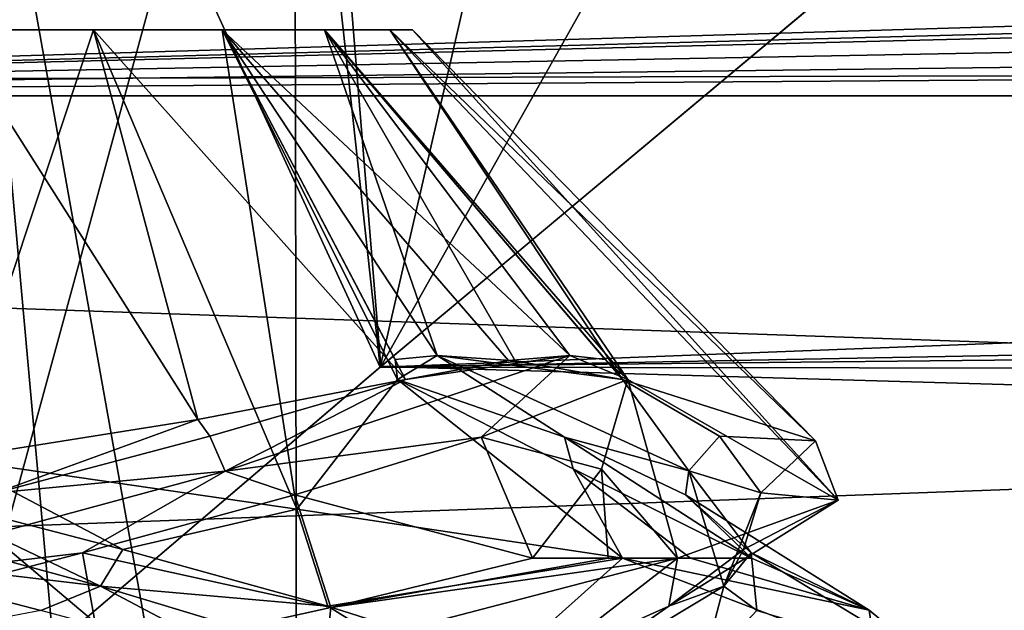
# Model space of a CAD drawing. Header units: millimetres. Extents: x -36.5 to 36.5, y -8.8 to 41.6.
# Tile 306 of 434: x 0.1 to 1.6, y 38.3 to 39.2. Entities that reach past the tile are written whole.
import ezdxf

# ---------------------------------------------------------------- set-up
doc = ezdxf.new("R2010")
doc.units = ezdxf.units.MM
doc.header["$LTSCALE"] = 65.185185
for name, color, linetype in [('164', 7, 'CONTINUOUS'), ('166', 7, 'CONTINUOUS'), ('169', 7, 'CONTINUOUS'), ('232', 7, 'CONTINUOUS'), ('233', 7, 'CONTINUOUS'), ('234', 7, 'CONTINUOUS'), ('235', 7, 'CONTINUOUS'), ('236', 7, 'CONTINUOUS'), ('237', 7, 'CONTINUOUS'), ('238', 7, 'CONTINUOUS'), ('239', 7, 'CONTINUOUS'), ('240', 7, 'CONTINUOUS'), ('3', 7, 'CONTINUOUS'), ('338', 7, 'CONTINUOUS'), ('340', 7, 'CONTINUOUS'), ('375', 7, 'CONTINUOUS'), ('377', 7, 'CONTINUOUS'), ('384', 7, 'CONTINUOUS'), ('386', 7, 'CONTINUOUS'), ('396', 7, 'CONTINUOUS'), ('5', 7, 'CONTINUOUS'), ('511', 7, 'CONTINUOUS'), ('512', 7, 'CONTINUOUS'), ('519', 7, 'CONTINUOUS'), ('520', 7, 'CONTINUOUS'), ('71', 7, 'CONTINUOUS'), ('72', 7, 'CONTINUOUS'), ('73', 7, 'CONTINUOUS'), ('74', 7, 'CONTINUOUS'), ('75', 7, 'CONTINUOUS'), ('76', 7, 'CONTINUOUS'), ('77', 7, 'CONTINUOUS'), ('78', 7, 'CONTINUOUS'), ('79', 7, 'CONTINUOUS'), ('8', 7, 'CONTINUOUS')]:
    doc.layers.add(name, color=color, linetype=linetype)

msp = doc.modelspace()

# ---------------------------------------------------------------- linework, layer by layer
at = {"layer": '164', "color": 7, "linetype": 'CONTINUOUS'}
for points in [[(0, 39.2, -11.7), (0, 39.2, -10.3), (0.2163, 39.2, -10.3343), (0, 39.2, -11.7)], [(0.2163, 39.2, -11.6657), (0, 39.2, -11.7), (0.2163, 39.2, -10.3343), (0.2163, 39.2, -11.6657)], [(0.4114, 39.2, -11.5663), (0.2163, 39.2, -11.6657), (0.4114, 39.2, -10.4337), (0.4114, 39.2, -11.5663)], [(0.4114, 39.2, -10.4337), (0.2163, 39.2, -11.6657), (0.2163, 39.2, -10.3343), (0.4114, 39.2, -10.4337)], [(0.5663, 39.2, -11.4114), (0.4114, 39.2, -11.5663), (0.5663, 39.2, -10.5886), (0.5663, 39.2, -11.4114)], [(0.5663, 39.2, -10.5886), (0.4114, 39.2, -11.5663), (0.4114, 39.2, -10.4337), (0.5663, 39.2, -10.5886)], [(0.6657, 39.2, -11.2163), (0.5663, 39.2, -11.4114), (0.6657, 39.2, -10.7837), (0.6657, 39.2, -11.2163)], [(0.6657, 39.2, -10.7837), (0.5663, 39.2, -11.4114), (0.5663, 39.2, -10.5886), (0.6657, 39.2, -10.7837)], [(0.7, 39.2, -11), (0.6657, 39.2, -11.2163), (0.6657, 39.2, -10.7837), (0.7, 39.2, -11)]]:
    msp.add_3dface(points, dxfattribs=at)
at = {"layer": '166', "color": 7, "linetype": 'CONTINUOUS'}
for points in [[(1.1015, 38.4, -9.9818), (0.5761, 38.3255, -9.6151), (0.5694, 38.2614, -9.6123), (1.1015, 38.4, -9.9818)], [(0.8817, 38.4, -9.7865), (0.5761, 38.3255, -9.6151), (0.9964, 38.4, -9.8787), (0.8817, 38.4, -9.7865)], [(0.9964, 38.4, -9.8787), (0.5761, 38.3255, -9.6151), (1.1015, 38.4, -9.9818), (0.9964, 38.4, -9.8787)], [(1.1213, 38.4, -11.9964), (1.3918, 38.3216, -11.5593), (1.0182, 38.4, -12.1015), (1.1213, 38.4, -11.9964)], [(1.0182, 38.4, -12.1015), (1.3918, 38.3216, -11.5593), (1.4021, 38.2531, -11.533), (1.0182, 38.4, -12.1015)], [(1.2135, 38.4, -11.8817), (1.3918, 38.3216, -11.5593), (1.1213, 38.4, -11.9964), (1.2135, 38.4, -11.8817)], [(0.5761, 38.3255, -9.6151), (0.2287, 38.2487, -9.5175), (0.5694, 38.2614, -9.6123), (0.5761, 38.3255, -9.6151)], [(1.3918, 38.3216, -11.5593), (1.4863, 38.2431, -11.2025), (1.4021, 38.2531, -11.533), (1.3918, 38.3216, -11.5593)]]:
    msp.add_3dface(points, dxfattribs=at)
at = {"layer": '169', "color": 7, "linetype": 'CONTINUOUS'}
for points in [[(0.2163, 39.2, -10.3343), (0, 39.2, -10.3), (0.3746, 38.61, -9.7656), (0.2163, 39.2, -10.3343)], [(0, 39.2, -10.3), (0, 38.5506, -9.6506), (0.3746, 38.61, -9.7656), (0, 39.2, -10.3)], [(0, 39.2, -11.7), (0.2163, 39.2, -11.6657), (0, 38.5506, -12.3494), (0, 39.2, -11.7)], [(0, 38.5506, -12.3494), (0.2163, 39.2, -11.6657), (0.5245, 38.4745, -12.3255), (0, 38.5506, -12.3494)], [(0.2163, 39.2, -11.6657), (0.4114, 39.2, -11.5663), (0.5245, 38.4745, -12.3255), (0.2163, 39.2, -11.6657)], [(0.4114, 39.2, -10.4337), (0.2163, 39.2, -10.3343), (0.689, 38.6706, -9.9819), (0.4114, 39.2, -10.4337)], [(0.689, 38.6706, -9.9819), (0.2163, 39.2, -10.3343), (0.3746, 38.61, -9.7656), (0.689, 38.6706, -9.9819)], [(0.4114, 39.2, -11.5663), (0.5663, 39.2, -11.4114), (0.7374, 38.7067, -11.9382), (0.4114, 39.2, -11.5663)], [(0.5245, 38.4745, -12.3255), (0.4114, 39.2, -11.5663), (0.6769, 38.6706, -12.0262), (0.5245, 38.4745, -12.3255)], [(0.6769, 38.6706, -12.0262), (0.4114, 39.2, -11.5663), (0.6737, 38.7008, -11.9921), (0.6769, 38.6706, -12.0262)], [(0.6737, 38.7008, -11.9921), (0.4114, 39.2, -11.5663), (0.7374, 38.7067, -11.9382), (0.6737, 38.7008, -11.9921)], [(0.5663, 39.2, -10.5886), (0.4114, 39.2, -10.4337), (0.9382, 38.7067, -10.2626), (0.5663, 39.2, -10.5886)], [(0.9382, 38.7067, -10.2626), (0.4114, 39.2, -10.4337), (0.8455, 38.6991, -10.1472), (0.9382, 38.7067, -10.2626)], [(0.8455, 38.6991, -10.1472), (0.4114, 39.2, -10.4337), (0.689, 38.6706, -9.9819), (0.8455, 38.6991, -10.1472)], [(0.5663, 39.2, -11.4114), (0.6657, 39.2, -11.2163), (1.0181, 38.6706, -11.689), (0.5663, 39.2, -11.4114)], [(0.7374, 38.7067, -11.9382), (0.5663, 39.2, -11.4114), (0.8553, 38.6988, -11.8434), (0.7374, 38.7067, -11.9382)], [(0.8553, 38.6988, -11.8434), (0.5663, 39.2, -11.4114), (1.0181, 38.6706, -11.689), (0.8553, 38.6988, -11.8434)], [(0.6657, 39.2, -10.7837), (0.5663, 39.2, -10.5886), (1.0262, 38.6706, -10.3231), (0.6657, 39.2, -10.7837)], [(1.0262, 38.6706, -10.3231), (0.5663, 39.2, -10.5886), (0.9918, 38.7009, -10.326), (1.0262, 38.6706, -10.3231)], [(0.9918, 38.7009, -10.326), (0.5663, 39.2, -10.5886), (0.9382, 38.7067, -10.2626), (0.9918, 38.7009, -10.326)], [(0.6657, 39.2, -11.2163), (0.7, 39.2, -11), (1.3105, 38.5776, -11.1769), (0.6657, 39.2, -11.2163)], [(1.0181, 38.6706, -11.689), (0.6657, 39.2, -11.2163), (1.3105, 38.5776, -11.1769), (1.0181, 38.6706, -11.689)], [(0.7, 39.2, -11), (0.6657, 39.2, -10.7837), (1.3447, 38.4881, -10.5696), (0.7, 39.2, -11)], [(1.3447, 38.4881, -10.5696), (0.6657, 39.2, -10.7837), (1.0262, 38.6706, -10.3231), (1.3447, 38.4881, -10.5696)], [(1.3105, 38.5776, -11.1769), (0.7, 39.2, -11), (1.3447, 38.4881, -10.5696), (1.3105, 38.5776, -11.1769)], [(1.0182, 38.4, -12.1015), (0.5245, 38.4745, -12.3255), (0.6769, 38.6706, -12.0262), (1.0182, 38.4, -12.1015)], [(0.9434, 38.5351, -11.9864), (1.0182, 38.4, -12.1015), (0.6769, 38.6706, -12.0262), (0.9434, 38.5351, -11.9864)], [(0.9864, 38.535, -10.0565), (1.1015, 38.4, -9.9818), (1.0262, 38.6706, -10.3231), (0.9864, 38.535, -10.0565)], [(1.1015, 38.4, -9.9818), (1.3447, 38.4881, -10.5696), (1.0262, 38.6706, -10.3231), (1.1015, 38.4, -9.9818)], [(0.8817, 38.4, -9.7865), (0.9964, 38.4, -9.8787), (0.9864, 38.535, -10.0565), (0.8817, 38.4, -9.7865)], [(1.2135, 38.4, -11.8817), (1.1213, 38.4, -11.9964), (0.9434, 38.5351, -11.9864), (1.2135, 38.4, -11.8817)], [(1.1213, 38.4, -11.9964), (1.0182, 38.4, -12.1015), (0.9434, 38.5351, -11.9864), (1.1213, 38.4, -11.9964)], [(0.9964, 38.4, -9.8787), (1.1015, 38.4, -9.9818), (0.9864, 38.535, -10.0565), (0.9964, 38.4, -9.8787)]]:
    msp.add_3dface(points, dxfattribs=at)
at = {"layer": '232', "color": 7, "linetype": 'CONTINUOUS'}
msp.add_3dface([(0.1368, 38.3208, -12.2217), (-0.235, 38.2501, -12.4815), (-0.1998, 38.4082, -12.213), (0.1368, 38.3208, -12.2217)], dxfattribs=at)
at = {"layer": '233', "color": 7, "linetype": 'CONTINUOUS'}
for points in [[(-0.1998, 38.4082, -12.213), (-0.4158, 38.532, -12.1185), (0.2271, 38.3578, -12.1715), (-0.1998, 38.4082, -12.213)], [(0.2271, 38.3578, -12.1715), (-0.4158, 38.532, -12.1185), (-0.0685, 38.499, -12.2275), (0.2271, 38.3578, -12.1715)], [(0.261, 38.4132, -12.2013), (0.2271, 38.3578, -12.1715), (-0.0685, 38.499, -12.2275), (0.261, 38.4132, -12.2013)], [(0.1368, 38.3208, -12.2217), (-0.1998, 38.4082, -12.213), (0.2271, 38.3578, -12.1715), (0.1368, 38.3208, -12.2217)], [(0.5716, 38.3273, -12.0884), (0.2271, 38.3578, -12.1715), (0.261, 38.4132, -12.2013), (0.5716, 38.3273, -12.0884)], [(0.4632, 38.2333, -12.1388), (0.1368, 38.3208, -12.2217), (0.2271, 38.3578, -12.1715), (0.4632, 38.2333, -12.1388)], [(0.4632, 38.2333, -12.1388), (0.2271, 38.3578, -12.1715), (0.8036, 38.1836, -11.8821), (0.4632, 38.2333, -12.1388)], [(0.8036, 38.1836, -11.8821), (0.2271, 38.3578, -12.1715), (0.5716, 38.3273, -12.0884), (0.8036, 38.1836, -11.8821)], [(0.8408, 38.2415, -11.8968), (0.8036, 38.1836, -11.8821), (0.5716, 38.3273, -12.0884), (0.8408, 38.2415, -11.8968)]]:
    msp.add_3dface(points, dxfattribs=at)
at = {"layer": '234', "color": 7, "linetype": 'CONTINUOUS'}
for points in [[(0, 38.5506, -12.3494), (0.261, 38.4132, -12.2013), (-0.0685, 38.499, -12.2275), (0, 38.5506, -12.3494)], [(0, 38.5506, -12.3494), (0.5245, 38.4745, -12.3255), (0.261, 38.4132, -12.2013), (0, 38.5506, -12.3494)], [(0.5245, 38.4745, -12.3255), (0.5716, 38.3273, -12.0884), (0.261, 38.4132, -12.2013), (0.5245, 38.4745, -12.3255)], [(0.5245, 38.4745, -12.3255), (1.0182, 38.4, -12.1015), (0.5716, 38.3273, -12.0884), (0.5245, 38.4745, -12.3255)], [(1.0182, 38.4, -12.1015), (0.8408, 38.2415, -11.8968), (0.5716, 38.3273, -12.0884), (1.0182, 38.4, -12.1015)], [(1.0182, 38.4, -12.1015), (1.4021, 38.2531, -11.533), (0.8408, 38.2415, -11.8968), (1.0182, 38.4, -12.1015)]]:
    msp.add_3dface(points, dxfattribs=at)
at = {"layer": '235', "color": 7, "linetype": 'CONTINUOUS'}
for points in [[(0.9434, 38.5351, -11.9864), (0.6769, 38.6706, -12.0262), (0.93, 38.5832, -11.804), (0.9434, 38.5351, -11.9864)], [(1.2135, 38.4, -11.8817), (0.9434, 38.5351, -11.9864), (0.93, 38.5832, -11.804), (1.2135, 38.4, -11.8817)], [(1.1133, 38.4957, -11.5215), (1.2135, 38.4, -11.8817), (0.93, 38.5832, -11.804), (1.1133, 38.4957, -11.5215)], [(1.3918, 38.3216, -11.5593), (1.2135, 38.4, -11.8817), (1.1133, 38.4957, -11.5215), (1.3918, 38.3216, -11.5593)], [(1.213, 38.4082, -11.1998), (1.3918, 38.3216, -11.5593), (1.1133, 38.4957, -11.5215), (1.213, 38.4082, -11.1998)], [(1.4863, 38.2431, -11.2025), (1.3918, 38.3216, -11.5593), (1.213, 38.4082, -11.1998), (1.4863, 38.2431, -11.2025)], [(1.2217, 38.3208, -10.8632), (1.4863, 38.2431, -11.2025), (1.213, 38.4082, -11.1998), (1.2217, 38.3208, -10.8632)]]:
    msp.add_3dface(points, dxfattribs=at)
at = {"layer": '236', "color": 7, "linetype": 'CONTINUOUS'}
for points in [[(0.6769, 38.6706, -12.0262), (0.6737, 38.7008, -11.9921), (0.7374, 38.7067, -11.9382), (0.6769, 38.6706, -12.0262)], [(0.6769, 38.6706, -12.0262), (0.7374, 38.7067, -11.9382), (0.93, 38.5832, -11.804), (0.6769, 38.6706, -12.0262)], [(0.7374, 38.7067, -11.9382), (0.8553, 38.6988, -11.8434), (1.0181, 38.6706, -11.689), (0.7374, 38.7067, -11.9382)], [(0.7374, 38.7067, -11.9382), (1.0181, 38.6706, -11.689), (1.1185, 38.5321, -11.4159), (0.7374, 38.7067, -11.9382)], [(0.93, 38.5832, -11.804), (0.7374, 38.7067, -11.9382), (1.1185, 38.5321, -11.4159), (0.93, 38.5832, -11.804)], [(1.1185, 38.5321, -11.4159), (1.0181, 38.6706, -11.689), (1.1649, 38.5848, -11.3929), (1.1185, 38.5321, -11.4159)], [(1.1133, 38.4957, -11.5215), (0.93, 38.5832, -11.804), (1.1185, 38.5321, -11.4159), (1.1133, 38.4957, -11.5215)], [(1.2275, 38.499, -11.0685), (1.1185, 38.5321, -11.4159), (1.1649, 38.5848, -11.3929), (1.2275, 38.499, -11.0685)], [(1.213, 38.4082, -11.1998), (1.1133, 38.4957, -11.5215), (1.1185, 38.5321, -11.4159), (1.213, 38.4082, -11.1998)], [(1.213, 38.4082, -11.1998), (1.1185, 38.5321, -11.4159), (1.1715, 38.3578, -10.773), (1.213, 38.4082, -11.1998)], [(1.1715, 38.3578, -10.773), (1.1185, 38.5321, -11.4159), (1.2275, 38.499, -11.0685), (1.1715, 38.3578, -10.773)], [(1.2013, 38.4132, -10.739), (1.1715, 38.3578, -10.773), (1.2275, 38.499, -11.0685), (1.2013, 38.4132, -10.739)], [(1.0884, 38.3273, -10.4284), (1.1715, 38.3578, -10.773), (1.2013, 38.4132, -10.739), (1.0884, 38.3273, -10.4284)], [(1.2217, 38.3208, -10.8632), (1.213, 38.4082, -11.1998), (1.1715, 38.3578, -10.773), (1.2217, 38.3208, -10.8632)], [(1.1388, 38.2333, -10.5368), (1.1715, 38.3578, -10.773), (0.8822, 38.1836, -10.1965), (1.1388, 38.2333, -10.5368)], [(0.8822, 38.1836, -10.1965), (1.1715, 38.3578, -10.773), (1.0884, 38.3273, -10.4284), (0.8822, 38.1836, -10.1965)], [(1.1388, 38.2333, -10.5368), (1.2217, 38.3208, -10.8632), (1.1715, 38.3578, -10.773), (1.1388, 38.2333, -10.5368)], [(0.8968, 38.2415, -10.1592), (0.8822, 38.1836, -10.1965), (1.0884, 38.3273, -10.4284), (0.8968, 38.2415, -10.1592)]]:
    msp.add_3dface(points, dxfattribs=at)
at = {"layer": '237', "color": 7, "linetype": 'CONTINUOUS'}
for points in [[(1.0181, 38.6706, -11.689), (1.3105, 38.5776, -11.1769), (1.1649, 38.5848, -11.3929), (1.0181, 38.6706, -11.689)], [(1.3105, 38.5776, -11.1769), (1.2275, 38.499, -11.0685), (1.1649, 38.5848, -11.3929), (1.3105, 38.5776, -11.1769)], [(1.3105, 38.5776, -11.1769), (1.3447, 38.4881, -10.5696), (1.2275, 38.499, -11.0685), (1.3105, 38.5776, -11.1769)], [(1.3447, 38.4881, -10.5696), (1.2013, 38.4132, -10.739), (1.2275, 38.499, -11.0685), (1.3447, 38.4881, -10.5696)], [(1.3447, 38.4881, -10.5696), (1.1015, 38.4, -9.9818), (1.0884, 38.3273, -10.4284), (1.3447, 38.4881, -10.5696)], [(1.3447, 38.4881, -10.5696), (1.0884, 38.3273, -10.4284), (1.2013, 38.4132, -10.739), (1.3447, 38.4881, -10.5696)], [(1.1015, 38.4, -9.9818), (0.5694, 38.2614, -9.6123), (0.8968, 38.2415, -10.1592), (1.1015, 38.4, -9.9818)], [(1.1015, 38.4, -9.9818), (0.8968, 38.2415, -10.1592), (1.0884, 38.3273, -10.4284), (1.1015, 38.4, -9.9818)]]:
    msp.add_3dface(points, dxfattribs=at)
at = {"layer": '238', "color": 7, "linetype": 'CONTINUOUS'}
for points in [[(0.9864, 38.535, -10.0565), (1.0262, 38.6706, -10.3231), (0.804, 38.5832, -10.07), (0.9864, 38.535, -10.0565)], [(0.5215, 38.4957, -9.8867), (0.8817, 38.4, -9.7865), (0.804, 38.5832, -10.07), (0.5215, 38.4957, -9.8867)], [(0.8817, 38.4, -9.7865), (0.9864, 38.535, -10.0565), (0.804, 38.5832, -10.07), (0.8817, 38.4, -9.7865)], [(0.1998, 38.4082, -9.787), (0.5761, 38.3255, -9.6151), (0.5215, 38.4957, -9.8867), (0.1998, 38.4082, -9.787)], [(0.5761, 38.3255, -9.6151), (0.8817, 38.4, -9.7865), (0.5215, 38.4957, -9.8867), (0.5761, 38.3255, -9.6151)], [(-0.1368, 38.3208, -9.7783), (0.2287, 38.2487, -9.5175), (0.1998, 38.4082, -9.787), (-0.1368, 38.3208, -9.7783)], [(0.2287, 38.2487, -9.5175), (0.5761, 38.3255, -9.6151), (0.1998, 38.4082, -9.787), (0.2287, 38.2487, -9.5175)]]:
    msp.add_3dface(points, dxfattribs=at)
at = {"layer": '239', "color": 7, "linetype": 'CONTINUOUS'}
for points in [[(0.9382, 38.7067, -10.2626), (0.689, 38.6706, -9.9819), (0.4158, 38.532, -9.8815), (0.9382, 38.7067, -10.2626)], [(0.804, 38.5832, -10.07), (0.9382, 38.7067, -10.2626), (0.4158, 38.532, -9.8815), (0.804, 38.5832, -10.07)], [(0.9382, 38.7067, -10.2626), (0.8455, 38.6991, -10.1472), (0.689, 38.6706, -9.9819), (0.9382, 38.7067, -10.2626)], [(1.0262, 38.6706, -10.3231), (0.9382, 38.7067, -10.2626), (0.804, 38.5832, -10.07), (1.0262, 38.6706, -10.3231)], [(1.0262, 38.6706, -10.3231), (0.9918, 38.7009, -10.326), (0.9382, 38.7067, -10.2626), (1.0262, 38.6706, -10.3231)], [(0.4158, 38.532, -9.8815), (0.689, 38.6706, -9.9819), (0.3929, 38.5848, -9.8351), (0.4158, 38.532, -9.8815)], [(0.0685, 38.499, -9.7725), (0.4158, 38.532, -9.8815), (0.3929, 38.5848, -9.8351), (0.0685, 38.499, -9.7725)], [(0.5215, 38.4957, -9.8867), (0.804, 38.5832, -10.07), (0.4158, 38.532, -9.8815), (0.5215, 38.4957, -9.8867)], [(0.1998, 38.4082, -9.787), (0.4158, 38.532, -9.8815), (-0.2271, 38.3578, -9.8285), (0.1998, 38.4082, -9.787)], [(-0.2271, 38.3578, -9.8285), (0.4158, 38.532, -9.8815), (0.0685, 38.499, -9.7725), (-0.2271, 38.3578, -9.8285)], [(0.1998, 38.4082, -9.787), (0.5215, 38.4957, -9.8867), (0.4158, 38.532, -9.8815), (0.1998, 38.4082, -9.787)], [(-0.1368, 38.3208, -9.7783), (0.1998, 38.4082, -9.787), (-0.2271, 38.3578, -9.8285), (-0.1368, 38.3208, -9.7783)]]:
    msp.add_3dface(points, dxfattribs=at)
at = {"layer": '240', "color": 7, "linetype": 'CONTINUOUS'}
for points in [[(0.689, 38.6706, -9.9819), (0.3746, 38.61, -9.7656), (0.3929, 38.5848, -9.8351), (0.689, 38.6706, -9.9819)], [(0.3746, 38.61, -9.7656), (0, 38.5506, -9.6506), (0.0685, 38.499, -9.7725), (0.3746, 38.61, -9.7656)], [(0.3746, 38.61, -9.7656), (0.0685, 38.499, -9.7725), (0.3929, 38.5848, -9.8351), (0.3746, 38.61, -9.7656)]]:
    msp.add_3dface(points, dxfattribs=at)
at = {"layer": '3', "color": 7, "linetype": 'CONTINUOUS'}
for points in [[(0, 39.2, 10.3), (0, 39.2, 11.7), (0.2163, 39.2, 11.6657), (0, 39.2, 10.3)], [(0.2163, 39.2, 10.3343), (0, 39.2, 10.3), (0.2163, 39.2, 11.6657), (0.2163, 39.2, 10.3343)], [(0.4114, 39.2, 10.4337), (0.2163, 39.2, 10.3343), (0.4114, 39.2, 11.5663), (0.4114, 39.2, 10.4337)], [(0.4114, 39.2, 11.5663), (0.2163, 39.2, 10.3343), (0.2163, 39.2, 11.6657), (0.4114, 39.2, 11.5663)], [(0.5663, 39.2, 10.5886), (0.4114, 39.2, 10.4337), (0.5663, 39.2, 11.4114), (0.5663, 39.2, 10.5886)], [(0.5663, 39.2, 11.4114), (0.4114, 39.2, 10.4337), (0.4114, 39.2, 11.5663), (0.5663, 39.2, 11.4114)], [(0.6657, 39.2, 10.7837), (0.5663, 39.2, 10.5886), (0.6657, 39.2, 11.2163), (0.6657, 39.2, 10.7837)], [(0.6657, 39.2, 11.2163), (0.5663, 39.2, 10.5886), (0.5663, 39.2, 11.4114), (0.6657, 39.2, 11.2163)], [(0.7, 39.2, 11), (0.6657, 39.2, 10.7837), (0.6657, 39.2, 11.2163), (0.7, 39.2, 11)]]:
    msp.add_3dface(points, dxfattribs=at)
at = {"layer": '338', "color": 7, "linetype": 'CONTINUOUS'}
for points in [[(19.8, 40.1555, -14.5329), (19.8, 39.1784, -15.0297), (-9.3, 40.0187, -14.6272), (19.8, 40.1555, -14.5329)], [(-9.3, 40.0187, -14.6272), (19.8, 39.1784, -15.0297), (-9.3, 39.1012, -15.0538), (-9.3, 40.0187, -14.6272)], [(19.8, 39.1784, -15.0297), (19.8, 38.1, -15.2), (-9.3, 39.1012, -15.0538), (19.8, 39.1784, -15.0297)], [(19.8, 38.1, -15.2), (-9.3, 38.1, -15.2), (-9.3, 39.1012, -15.0538), (19.8, 38.1, -15.2)]]:
    msp.add_3dface(points, dxfattribs=at)
at = {"layer": '340', "color": 7, "linetype": 'CONTINUOUS'}
for points in [[(19.8, 39.1784, 15.0297), (19.8, 40.1555, 14.5329), (-9.3, 40.0187, 14.6272), (19.8, 39.1784, 15.0297)], [(-9.3, 39.1012, 15.0538), (19.8, 39.1784, 15.0297), (-9.3, 40.0187, 14.6272), (-9.3, 39.1012, 15.0538)], [(-9.3, 38.1, 15.2), (19.8, 38.1, 15.2), (19.8, 39.1784, 15.0297), (-9.3, 38.1, 15.2)], [(-9.3, 38.1, 15.2), (19.8, 39.1784, 15.0297), (-9.3, 39.1012, 15.0538), (-9.3, 38.1, 15.2)]]:
    msp.add_3dface(points, dxfattribs=at)
at = {"layer": '375', "color": 7, "linetype": 'CONTINUOUS'}
for points in [[(31.5166, 40.1, -0.65), (32.1084, 40.0103, -0.65), (-1.9111, 39.1, -0.65), (31.5166, 40.1, -0.65)], [(-1.9111, 40.1, -0.65), (31.5166, 40.1, -0.65), (-1.9111, 39.1, -0.65), (-1.9111, 40.1, -0.65)], [(32.1084, 40.0103, -0.65), (32.2754, 39.9506, -0.65), (-1.9111, 39.1, -0.65), (32.1084, 40.0103, -0.65)], [(32.2754, 39.9506, -0.65), (32.6563, 39.7443, -0.65), (-1.9111, 39.1, -0.65), (32.2754, 39.9506, -0.65)], [(32.6563, 39.7443, -0.65), (32.9211, 39.5262, -0.65), (-1.9111, 39.1, -0.65), (32.6563, 39.7443, -0.65)], [(32.9211, 39.5262, -0.65), (33.0889, 39.3387, -0.65), (-1.9111, 39.1, -0.65), (32.9211, 39.5262, -0.65)], [(-1.9111, 39.1, -0.65), (33.0889, 39.3387, -0.65), (33.0889, 39.1, -0.65), (-1.9111, 39.1, -0.65)]]:
    msp.add_3dface(points, dxfattribs=at)
at = {"layer": '377', "color": 7, "linetype": 'CONTINUOUS'}
for points in [[(31.5166, 40.1, 0.65), (-1.9111, 40.1, 0.65), (33.0889, 39.1, 0.65), (31.5166, 40.1, 0.65)], [(-1.9111, 40.1, 0.65), (-1.9111, 39.1, 0.65), (33.0889, 39.1, 0.65), (-1.9111, 40.1, 0.65)]]:
    msp.add_3dface(points, dxfattribs=at)
at = {"layer": '384', "color": 7, "linetype": 'CONTINUOUS'}
for points in [[(12.9446, 39.3975, -13.2566), (1.3006, 39.2322, -13.3832), (13.2623, 39.176, -13.4205), (12.9446, 39.3975, -13.2566)], [(1.3006, 39.2322, -13.3832), (0.6507, 38.6893, -13.6458), (13.2623, 39.176, -13.4205), (1.3006, 39.2322, -13.3832)], [(13.2623, 39.176, -13.4205), (0.6507, 38.6893, -13.6458), (13.5221, 38.932, -13.5533), (13.2623, 39.176, -13.4205)], [(13.5221, 38.932, -13.5533), (0.6507, 38.6893, -13.6458), (13.7168, 38.6712, -13.6513), (13.5221, 38.932, -13.5533)], [(0.6507, 38.6893, -13.6458), (0, 38.1349, -13.7343), (13.7168, 38.6712, -13.6513), (0.6507, 38.6893, -13.6458)], [(0, 38.1349, -13.7343), (13.8933, 38.1349, -13.7343), (13.7168, 38.6712, -13.6513), (0, 38.1349, -13.7343)]]:
    msp.add_3dface(points, dxfattribs=at)
at = {"layer": '386', "color": 7, "linetype": 'CONTINUOUS'}
for points in [[(19.8, 39.526, 13.137), (19.8, 38.8881, 13.5728), (1.3044, 39.2353, 13.3811), (19.8, 39.526, 13.137)], [(1.3044, 39.2353, 13.3811), (19.8, 38.8881, 13.5728), (0.652, 38.6904, 13.6455), (1.3044, 39.2353, 13.3811)], [(19.8, 38.8881, 13.5728), (19.8, 38.1349, 13.7343), (0.652, 38.6904, 13.6455), (19.8, 38.8881, 13.5728)], [(19.8, 38.1349, 13.7343), (0, 38.1349, 13.7343), (0.652, 38.6904, 13.6455), (19.8, 38.1349, 13.7343)]]:
    msp.add_3dface(points, dxfattribs=at)
at = {"layer": '396', "color": 7, "linetype": 'CONTINUOUS'}
for points in [[(-1.9111, 39.1, 0.65), (-1.9111, 39.1, -0.65), (33.0889, 39.1, -0.65), (-1.9111, 39.1, 0.65)], [(33.0889, 39.1, 0.65), (-1.9111, 39.1, 0.65), (33.0889, 39.1, -0.65), (33.0889, 39.1, 0.65)]]:
    msp.add_3dface(points, dxfattribs=at)
at = {"layer": '5', "color": 7, "linetype": 'CONTINUOUS'}
for points in [[(1.1015, 38.4, 12.0182), (0.5761, 38.3255, 12.3849), (0.5694, 38.2614, 12.3877), (1.1015, 38.4, 12.0182)], [(0.8817, 38.4, 12.2135), (0.5761, 38.3255, 12.3849), (0.9964, 38.4, 12.1213), (0.8817, 38.4, 12.2135)], [(0.9964, 38.4, 12.1213), (0.5761, 38.3255, 12.3849), (1.1015, 38.4, 12.0182), (0.9964, 38.4, 12.1213)], [(1.1213, 38.4, 10.0036), (1.3918, 38.3216, 10.4407), (1.0182, 38.4, 9.8985), (1.1213, 38.4, 10.0036)], [(1.0182, 38.4, 9.8985), (1.3918, 38.3216, 10.4407), (1.4021, 38.2531, 10.467), (1.0182, 38.4, 9.8985)], [(1.2135, 38.4, 10.1183), (1.3918, 38.3216, 10.4407), (1.1213, 38.4, 10.0036), (1.2135, 38.4, 10.1183)], [(0.5761, 38.3255, 12.3849), (0.2287, 38.2487, 12.4825), (0.5694, 38.2614, 12.3877), (0.5761, 38.3255, 12.3849)], [(1.3918, 38.3216, 10.4407), (1.4863, 38.2431, 10.7975), (1.4021, 38.2531, 10.467), (1.3918, 38.3216, 10.4407)]]:
    msp.add_3dface(points, dxfattribs=at)
at = {"layer": '511', "color": 7, "linetype": 'CONTINUOUS'}
for points in [[(0, 38.1349, 13.7343), (-0.4433, 40.1, 13.6634), (0.5366, 40.1, 13.6459), (0, 38.1349, 13.7343)], [(0.652, 38.6904, 13.6455), (0, 38.1349, 13.7343), (0.5366, 40.1, 13.6459), (0.652, 38.6904, 13.6455)], [(0.652, 38.6904, 13.6455), (0.5366, 40.1, 13.6459), (1.4459, 40.1, 13.2802), (0.652, 38.6904, 13.6455)], [(1.3044, 39.2353, 13.3811), (0.652, 38.6904, 13.6455), (1.4459, 40.1, 13.2802), (1.3044, 39.2353, 13.3811)]]:
    msp.add_3dface(points, dxfattribs=at)
at = {"layer": '512', "color": 7, "linetype": 'CONTINUOUS'}
for points in [[(0, 38.1349, -13.7343), (0.6507, 38.6893, -13.6458), (0, 40.1, -13.6998), (0, 38.1349, -13.7343)], [(0.6507, 38.6893, -13.6458), (0.4962, 40.1, -13.6539), (0, 40.1, -13.6998), (0.6507, 38.6893, -13.6458)], [(0.6507, 38.6893, -13.6458), (0.9761, 40.1, -13.5174), (0.4962, 40.1, -13.6539), (0.6507, 38.6893, -13.6458)], [(0.6507, 38.6893, -13.6458), (1.3006, 39.2322, -13.3832), (0.9761, 40.1, -13.5174), (0.6507, 38.6893, -13.6458)], [(0.531, 34.1, -8.246), (0, 34.1, -8.1953), (0.0077, 39.9035, -8.2966), (0.531, 34.1, -8.246)], [(0.5262, 37.0048, -8.2967), (0.531, 34.1, -8.246), (0.0077, 39.9035, -8.2966), (0.5262, 37.0048, -8.2967)], [(0.5213, 39.9035, -8.3473), (0.5262, 37.0048, -8.2967), (0.0077, 39.9035, -8.2966), (0.5213, 39.9035, -8.3473)]]:
    msp.add_3dface(points, dxfattribs=at)
at = {"layer": '519', "color": 7, "linetype": 'CONTINUOUS'}
for points in [[(5.2, 34.1, -5.904), (7.9786, 40.1, -5.7993), (-1.9111, 40.1, -5.7993), (5.2, 34.1, -5.904)], [(-1.9111, 38.3421, -5.83), (5.2, 34.1, -5.904), (-1.9111, 40.1, -5.7993), (-1.9111, 38.3421, -5.83)], [(-3.1111, 34.1, -5.904), (5.2, 34.1, -5.904), (-3.1111, 38.3421, -5.83), (-3.1111, 34.1, -5.904)], [(-3.1111, 38.3421, -5.83), (5.2, 34.1, -5.904), (-1.9111, 38.3421, -5.83), (-3.1111, 38.3421, -5.83)]]:
    msp.add_3dface(points, dxfattribs=at)
at = {"layer": '520', "color": 7, "linetype": 'CONTINUOUS'}
for points in [[(0.5262, 37.0048, -8.2967), (0.5213, 39.9035, -8.3473), (6.7641, 39.9035, -8.3473), (0.5262, 37.0048, -8.2967)], [(0.531, 34.1, -8.246), (0.5262, 37.0048, -8.2967), (6.7641, 39.9035, -8.3473), (0.531, 34.1, -8.246)], [(5.2, 34.1, -8.246), (0.531, 34.1, -8.246), (6.7641, 39.9035, -8.3473), (5.2, 34.1, -8.246)]]:
    msp.add_3dface(points, dxfattribs=at)
at = {"layer": '71', "color": 7, "linetype": 'CONTINUOUS'}
msp.add_3dface([(0.1368, 38.3208, 9.7783), (-0.235, 38.2501, 9.5185), (-0.1998, 38.4082, 9.787), (0.1368, 38.3208, 9.7783)], dxfattribs=at)
at = {"layer": '72', "color": 7, "linetype": 'CONTINUOUS'}
for points in [[(-0.1998, 38.4082, 9.787), (-0.4158, 38.532, 9.8815), (0.2271, 38.3578, 9.8285), (-0.1998, 38.4082, 9.787)], [(0.2271, 38.3578, 9.8285), (-0.4158, 38.532, 9.8815), (-0.0685, 38.499, 9.7725), (0.2271, 38.3578, 9.8285)], [(0.261, 38.4132, 9.7987), (0.2271, 38.3578, 9.8285), (-0.0685, 38.499, 9.7725), (0.261, 38.4132, 9.7987)], [(0.1368, 38.3208, 9.7783), (-0.1998, 38.4082, 9.787), (0.2271, 38.3578, 9.8285), (0.1368, 38.3208, 9.7783)], [(0.5716, 38.3273, 9.9116), (0.2271, 38.3578, 9.8285), (0.261, 38.4132, 9.7987), (0.5716, 38.3273, 9.9116)], [(0.4632, 38.2333, 9.8612), (0.1368, 38.3208, 9.7783), (0.2271, 38.3578, 9.8285), (0.4632, 38.2333, 9.8612)], [(0.4632, 38.2333, 9.8612), (0.2271, 38.3578, 9.8285), (0.8036, 38.1836, 10.1179), (0.4632, 38.2333, 9.8612)], [(0.8036, 38.1836, 10.1179), (0.2271, 38.3578, 9.8285), (0.5716, 38.3273, 9.9116), (0.8036, 38.1836, 10.1179)], [(0.8408, 38.2415, 10.1032), (0.8036, 38.1836, 10.1179), (0.5716, 38.3273, 9.9116), (0.8408, 38.2415, 10.1032)]]:
    msp.add_3dface(points, dxfattribs=at)
at = {"layer": '73', "color": 7, "linetype": 'CONTINUOUS'}
for points in [[(0, 38.5506, 9.6506), (0.261, 38.4132, 9.7987), (-0.0685, 38.499, 9.7725), (0, 38.5506, 9.6506)], [(0, 38.5506, 9.6506), (0.5245, 38.4745, 9.6745), (0.261, 38.4132, 9.7987), (0, 38.5506, 9.6506)], [(0.5245, 38.4745, 9.6745), (0.5716, 38.3273, 9.9116), (0.261, 38.4132, 9.7987), (0.5245, 38.4745, 9.6745)], [(0.5245, 38.4745, 9.6745), (1.0182, 38.4, 9.8985), (0.5716, 38.3273, 9.9116), (0.5245, 38.4745, 9.6745)], [(1.0182, 38.4, 9.8985), (0.8408, 38.2415, 10.1032), (0.5716, 38.3273, 9.9116), (1.0182, 38.4, 9.8985)], [(1.0182, 38.4, 9.8985), (1.4021, 38.2531, 10.467), (0.8408, 38.2415, 10.1032), (1.0182, 38.4, 9.8985)]]:
    msp.add_3dface(points, dxfattribs=at)
at = {"layer": '74', "color": 7, "linetype": 'CONTINUOUS'}
for points in [[(0.9434, 38.5351, 10.0136), (0.6769, 38.6706, 9.9738), (0.93, 38.5832, 10.196), (0.9434, 38.5351, 10.0136)], [(1.2135, 38.4, 10.1183), (0.9434, 38.5351, 10.0136), (0.93, 38.5832, 10.196), (1.2135, 38.4, 10.1183)], [(1.1133, 38.4957, 10.4785), (1.2135, 38.4, 10.1183), (0.93, 38.5832, 10.196), (1.1133, 38.4957, 10.4785)], [(1.3918, 38.3216, 10.4407), (1.2135, 38.4, 10.1183), (1.1133, 38.4957, 10.4785), (1.3918, 38.3216, 10.4407)], [(1.213, 38.4082, 10.8002), (1.3918, 38.3216, 10.4407), (1.1133, 38.4957, 10.4785), (1.213, 38.4082, 10.8002)], [(1.4863, 38.2431, 10.7975), (1.3918, 38.3216, 10.4407), (1.213, 38.4082, 10.8002), (1.4863, 38.2431, 10.7975)], [(1.2217, 38.3208, 11.1368), (1.4863, 38.2431, 10.7975), (1.213, 38.4082, 10.8002), (1.2217, 38.3208, 11.1368)]]:
    msp.add_3dface(points, dxfattribs=at)
at = {"layer": '75', "color": 7, "linetype": 'CONTINUOUS'}
for points in [[(0.6769, 38.6706, 9.9738), (0.6737, 38.7008, 10.0079), (0.7374, 38.7067, 10.0618), (0.6769, 38.6706, 9.9738)], [(0.6769, 38.6706, 9.9738), (0.7374, 38.7067, 10.0618), (0.93, 38.5832, 10.196), (0.6769, 38.6706, 9.9738)], [(0.7374, 38.7067, 10.0618), (0.8553, 38.6988, 10.1566), (1.0181, 38.6706, 10.311), (0.7374, 38.7067, 10.0618)], [(0.7374, 38.7067, 10.0618), (1.0181, 38.6706, 10.311), (1.1185, 38.5321, 10.5841), (0.7374, 38.7067, 10.0618)], [(0.93, 38.5832, 10.196), (0.7374, 38.7067, 10.0618), (1.1185, 38.5321, 10.5841), (0.93, 38.5832, 10.196)], [(1.1185, 38.5321, 10.5841), (1.0181, 38.6706, 10.311), (1.1649, 38.5848, 10.6071), (1.1185, 38.5321, 10.5841)], [(1.1133, 38.4957, 10.4785), (0.93, 38.5832, 10.196), (1.1185, 38.5321, 10.5841), (1.1133, 38.4957, 10.4785)], [(1.2275, 38.499, 10.9315), (1.1185, 38.5321, 10.5841), (1.1649, 38.5848, 10.6071), (1.2275, 38.499, 10.9315)], [(1.213, 38.4082, 10.8002), (1.1133, 38.4957, 10.4785), (1.1185, 38.5321, 10.5841), (1.213, 38.4082, 10.8002)], [(1.213, 38.4082, 10.8002), (1.1185, 38.5321, 10.5841), (1.1715, 38.3578, 11.227), (1.213, 38.4082, 10.8002)], [(1.1715, 38.3578, 11.227), (1.1185, 38.5321, 10.5841), (1.2275, 38.499, 10.9315), (1.1715, 38.3578, 11.227)], [(1.2013, 38.4132, 11.261), (1.1715, 38.3578, 11.227), (1.2275, 38.499, 10.9315), (1.2013, 38.4132, 11.261)], [(1.0884, 38.3273, 11.5716), (1.1715, 38.3578, 11.227), (1.2013, 38.4132, 11.261), (1.0884, 38.3273, 11.5716)], [(1.2217, 38.3208, 11.1368), (1.213, 38.4082, 10.8002), (1.1715, 38.3578, 11.227), (1.2217, 38.3208, 11.1368)], [(1.1388, 38.2333, 11.4632), (1.1715, 38.3578, 11.227), (0.8822, 38.1836, 11.8035), (1.1388, 38.2333, 11.4632)], [(0.8822, 38.1836, 11.8035), (1.1715, 38.3578, 11.227), (1.0884, 38.3273, 11.5716), (0.8822, 38.1836, 11.8035)], [(1.1388, 38.2333, 11.4632), (1.2217, 38.3208, 11.1368), (1.1715, 38.3578, 11.227), (1.1388, 38.2333, 11.4632)], [(0.8968, 38.2415, 11.8408), (0.8822, 38.1836, 11.8035), (1.0884, 38.3273, 11.5716), (0.8968, 38.2415, 11.8408)]]:
    msp.add_3dface(points, dxfattribs=at)
at = {"layer": '76', "color": 7, "linetype": 'CONTINUOUS'}
for points in [[(1.0181, 38.6706, 10.311), (1.3105, 38.5776, 10.8231), (1.1649, 38.5848, 10.6071), (1.0181, 38.6706, 10.311)], [(1.3105, 38.5776, 10.8231), (1.2275, 38.499, 10.9315), (1.1649, 38.5848, 10.6071), (1.3105, 38.5776, 10.8231)], [(1.3105, 38.5776, 10.8231), (1.3447, 38.4881, 11.4304), (1.2275, 38.499, 10.9315), (1.3105, 38.5776, 10.8231)], [(1.3447, 38.4881, 11.4304), (1.2013, 38.4132, 11.261), (1.2275, 38.499, 10.9315), (1.3447, 38.4881, 11.4304)], [(1.3447, 38.4881, 11.4304), (1.1015, 38.4, 12.0182), (1.0884, 38.3273, 11.5716), (1.3447, 38.4881, 11.4304)], [(1.3447, 38.4881, 11.4304), (1.0884, 38.3273, 11.5716), (1.2013, 38.4132, 11.261), (1.3447, 38.4881, 11.4304)], [(1.1015, 38.4, 12.0182), (0.5694, 38.2614, 12.3877), (0.8968, 38.2415, 11.8408), (1.1015, 38.4, 12.0182)], [(1.1015, 38.4, 12.0182), (0.8968, 38.2415, 11.8408), (1.0884, 38.3273, 11.5716), (1.1015, 38.4, 12.0182)]]:
    msp.add_3dface(points, dxfattribs=at)
at = {"layer": '77', "color": 7, "linetype": 'CONTINUOUS'}
for points in [[(0.9864, 38.535, 11.9435), (1.0262, 38.6706, 11.6769), (0.804, 38.5832, 11.93), (0.9864, 38.535, 11.9435)], [(0.5215, 38.4957, 12.1133), (0.8817, 38.4, 12.2135), (0.804, 38.5832, 11.93), (0.5215, 38.4957, 12.1133)], [(0.8817, 38.4, 12.2135), (0.9864, 38.535, 11.9435), (0.804, 38.5832, 11.93), (0.8817, 38.4, 12.2135)], [(0.1998, 38.4082, 12.213), (0.5761, 38.3255, 12.3849), (0.5215, 38.4957, 12.1133), (0.1998, 38.4082, 12.213)], [(0.5761, 38.3255, 12.3849), (0.8817, 38.4, 12.2135), (0.5215, 38.4957, 12.1133), (0.5761, 38.3255, 12.3849)], [(-0.1368, 38.3208, 12.2217), (0.2287, 38.2487, 12.4825), (0.1998, 38.4082, 12.213), (-0.1368, 38.3208, 12.2217)], [(0.2287, 38.2487, 12.4825), (0.5761, 38.3255, 12.3849), (0.1998, 38.4082, 12.213), (0.2287, 38.2487, 12.4825)]]:
    msp.add_3dface(points, dxfattribs=at)
at = {"layer": '78', "color": 7, "linetype": 'CONTINUOUS'}
for points in [[(0.9382, 38.7067, 11.7374), (0.689, 38.6706, 12.0181), (0.4158, 38.532, 12.1185), (0.9382, 38.7067, 11.7374)], [(0.804, 38.5832, 11.93), (0.9382, 38.7067, 11.7374), (0.4158, 38.532, 12.1185), (0.804, 38.5832, 11.93)], [(0.9382, 38.7067, 11.7374), (0.8455, 38.6991, 11.8528), (0.689, 38.6706, 12.0181), (0.9382, 38.7067, 11.7374)], [(1.0262, 38.6706, 11.6769), (0.9382, 38.7067, 11.7374), (0.804, 38.5832, 11.93), (1.0262, 38.6706, 11.6769)], [(1.0262, 38.6706, 11.6769), (0.9918, 38.7009, 11.674), (0.9382, 38.7067, 11.7374), (1.0262, 38.6706, 11.6769)], [(0.4158, 38.532, 12.1185), (0.689, 38.6706, 12.0181), (0.3929, 38.5848, 12.1649), (0.4158, 38.532, 12.1185)], [(0.0685, 38.499, 12.2275), (0.4158, 38.532, 12.1185), (0.3929, 38.5848, 12.1649), (0.0685, 38.499, 12.2275)], [(0.5215, 38.4957, 12.1133), (0.804, 38.5832, 11.93), (0.4158, 38.532, 12.1185), (0.5215, 38.4957, 12.1133)], [(0.1998, 38.4082, 12.213), (0.4158, 38.532, 12.1185), (-0.2271, 38.3578, 12.1715), (0.1998, 38.4082, 12.213)], [(-0.2271, 38.3578, 12.1715), (0.4158, 38.532, 12.1185), (0.0685, 38.499, 12.2275), (-0.2271, 38.3578, 12.1715)], [(0.1998, 38.4082, 12.213), (0.5215, 38.4957, 12.1133), (0.4158, 38.532, 12.1185), (0.1998, 38.4082, 12.213)], [(-0.1368, 38.3208, 12.2217), (0.1998, 38.4082, 12.213), (-0.2271, 38.3578, 12.1715), (-0.1368, 38.3208, 12.2217)]]:
    msp.add_3dface(points, dxfattribs=at)
at = {"layer": '79', "color": 7, "linetype": 'CONTINUOUS'}
for points in [[(0.689, 38.6706, 12.0181), (0.3746, 38.61, 12.2344), (0.3929, 38.5848, 12.1649), (0.689, 38.6706, 12.0181)], [(0.3746, 38.61, 12.2344), (0, 38.5506, 12.3494), (0.0685, 38.499, 12.2275), (0.3746, 38.61, 12.2344)], [(0.3746, 38.61, 12.2344), (0.0685, 38.499, 12.2275), (0.3929, 38.5848, 12.1649), (0.3746, 38.61, 12.2344)]]:
    msp.add_3dface(points, dxfattribs=at)
at = {"layer": '8', "color": 7, "linetype": 'CONTINUOUS'}
for points in [[(0.2163, 39.2, 11.6657), (0, 39.2, 11.7), (0.3746, 38.61, 12.2344), (0.2163, 39.2, 11.6657)], [(0, 39.2, 11.7), (0, 38.5506, 12.3494), (0.3746, 38.61, 12.2344), (0, 39.2, 11.7)], [(0, 39.2, 10.3), (0.2163, 39.2, 10.3343), (0, 38.5506, 9.6506), (0, 39.2, 10.3)], [(0, 38.5506, 9.6506), (0.2163, 39.2, 10.3343), (0.5245, 38.4745, 9.6745), (0, 38.5506, 9.6506)], [(0.2163, 39.2, 10.3343), (0.4114, 39.2, 10.4337), (0.5245, 38.4745, 9.6745), (0.2163, 39.2, 10.3343)], [(0.4114, 39.2, 11.5663), (0.2163, 39.2, 11.6657), (0.689, 38.6706, 12.0181), (0.4114, 39.2, 11.5663)], [(0.689, 38.6706, 12.0181), (0.2163, 39.2, 11.6657), (0.3746, 38.61, 12.2344), (0.689, 38.6706, 12.0181)], [(0.4114, 39.2, 10.4337), (0.5663, 39.2, 10.5886), (0.7374, 38.7067, 10.0618), (0.4114, 39.2, 10.4337)], [(0.5245, 38.4745, 9.6745), (0.4114, 39.2, 10.4337), (0.6769, 38.6706, 9.9738), (0.5245, 38.4745, 9.6745)], [(0.6769, 38.6706, 9.9738), (0.4114, 39.2, 10.4337), (0.6737, 38.7008, 10.0079), (0.6769, 38.6706, 9.9738)], [(0.6737, 38.7008, 10.0079), (0.4114, 39.2, 10.4337), (0.7374, 38.7067, 10.0618), (0.6737, 38.7008, 10.0079)], [(0.5663, 39.2, 11.4114), (0.4114, 39.2, 11.5663), (0.9382, 38.7067, 11.7374), (0.5663, 39.2, 11.4114)], [(0.9382, 38.7067, 11.7374), (0.4114, 39.2, 11.5663), (0.8455, 38.6991, 11.8528), (0.9382, 38.7067, 11.7374)], [(0.8455, 38.6991, 11.8528), (0.4114, 39.2, 11.5663), (0.689, 38.6706, 12.0181), (0.8455, 38.6991, 11.8528)], [(0.5663, 39.2, 10.5886), (0.6657, 39.2, 10.7837), (1.0181, 38.6706, 10.311), (0.5663, 39.2, 10.5886)], [(0.7374, 38.7067, 10.0618), (0.5663, 39.2, 10.5886), (0.8553, 38.6988, 10.1566), (0.7374, 38.7067, 10.0618)], [(0.8553, 38.6988, 10.1566), (0.5663, 39.2, 10.5886), (1.0181, 38.6706, 10.311), (0.8553, 38.6988, 10.1566)], [(0.6657, 39.2, 11.2163), (0.5663, 39.2, 11.4114), (1.0262, 38.6706, 11.6769), (0.6657, 39.2, 11.2163)], [(1.0262, 38.6706, 11.6769), (0.5663, 39.2, 11.4114), (0.9918, 38.7009, 11.674), (1.0262, 38.6706, 11.6769)], [(0.9918, 38.7009, 11.674), (0.5663, 39.2, 11.4114), (0.9382, 38.7067, 11.7374), (0.9918, 38.7009, 11.674)], [(0.6657, 39.2, 10.7837), (0.7, 39.2, 11), (1.3105, 38.5776, 10.8231), (0.6657, 39.2, 10.7837)], [(1.0181, 38.6706, 10.311), (0.6657, 39.2, 10.7837), (1.3105, 38.5776, 10.8231), (1.0181, 38.6706, 10.311)], [(0.7, 39.2, 11), (0.6657, 39.2, 11.2163), (1.3447, 38.4881, 11.4304), (0.7, 39.2, 11)], [(1.3447, 38.4881, 11.4304), (0.6657, 39.2, 11.2163), (1.0262, 38.6706, 11.6769), (1.3447, 38.4881, 11.4304)], [(1.3105, 38.5776, 10.8231), (0.7, 39.2, 11), (1.3447, 38.4881, 11.4304), (1.3105, 38.5776, 10.8231)], [(1.0182, 38.4, 9.8985), (0.5245, 38.4745, 9.6745), (0.6769, 38.6706, 9.9738), (1.0182, 38.4, 9.8985)], [(0.9434, 38.5351, 10.0136), (1.0182, 38.4, 9.8985), (0.6769, 38.6706, 9.9738), (0.9434, 38.5351, 10.0136)], [(0.9864, 38.535, 11.9435), (1.1015, 38.4, 12.0182), (1.0262, 38.6706, 11.6769), (0.9864, 38.535, 11.9435)], [(1.1015, 38.4, 12.0182), (1.3447, 38.4881, 11.4304), (1.0262, 38.6706, 11.6769), (1.1015, 38.4, 12.0182)], [(0.8817, 38.4, 12.2135), (0.9964, 38.4, 12.1213), (0.9864, 38.535, 11.9435), (0.8817, 38.4, 12.2135)], [(1.2135, 38.4, 10.1183), (1.1213, 38.4, 10.0036), (0.9434, 38.5351, 10.0136), (1.2135, 38.4, 10.1183)], [(1.1213, 38.4, 10.0036), (1.0182, 38.4, 9.8985), (0.9434, 38.5351, 10.0136), (1.1213, 38.4, 10.0036)], [(0.9964, 38.4, 12.1213), (1.1015, 38.4, 12.0182), (0.9864, 38.535, 11.9435), (0.9964, 38.4, 12.1213)]]:
    msp.add_3dface(points, dxfattribs=at)

doc.saveas('drawing.dxf')
